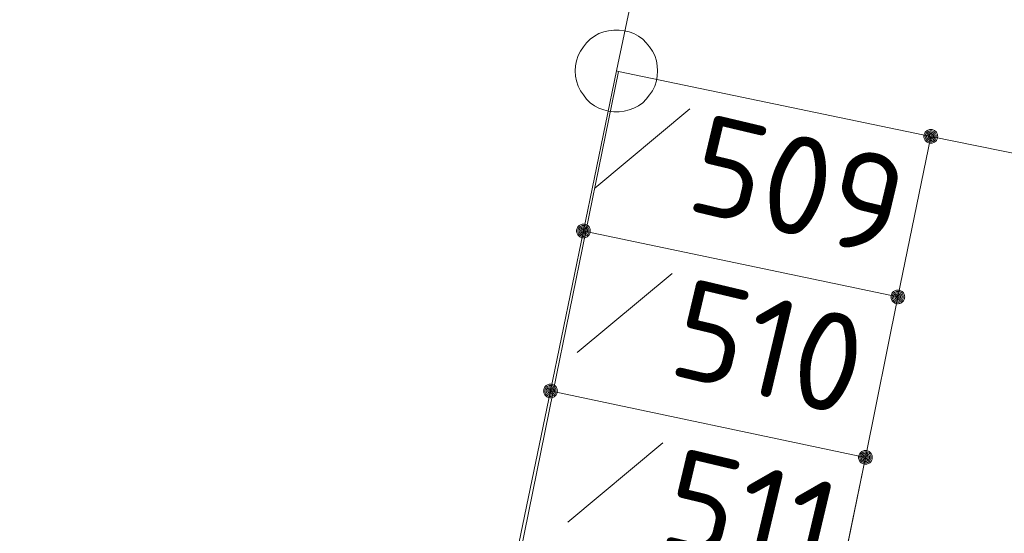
# Model space of a CAD drawing. Header units: metres. Extents: x 3425540 to 3446143, y 5432760 to 5444637.
# Tile 639 of 656: x 3444931 to 3444949, y 5435806 to 5435816. Entities that reach past the tile are written whole.
import ezdxf

# ---------------------------------------------------------------- set-up
doc = ezdxf.new("R2010")
doc.units = ezdxf.units.M
doc.layers.add('B_Bestand', color=9, linetype='Continuous', lineweight=18)
doc.layers.add('B_Flurgrenzen', color=9, linetype='Continuous', lineweight=18)
doc.styles.get("Standard").update_dxf_attribs({"font": 'isocpeur.ttf'})

msp = doc.modelspace()

# ---------------------------------------------------------------- linework, layer by layer
at = {"layer": 'B_Bestand'}
for points in [[(3444946.878, 5435810.678), (3444947.478, 5435813.598), (3444941.797, 5435814.779), (3444941.203, 5435811.868), (3444946.878, 5435810.678)], [(3444941.203, 5435811.868), (3444940.608, 5435808.957)], [(3444946.289, 5435807.758), (3444946.878, 5435810.678)], [(3444945.689, 5435804.848), (3444946.289, 5435807.758), (3444940.608, 5435808.957), (3444940.012, 5435806.034), (3444945.689, 5435804.848)]]:
    msp.add_lwpolyline(points, dxfattribs=at)
for points, knots in [([(3445186.622, 5435751.676), (3445184.336, 5435753.331), (3445182.05, 5435754.985), (3445179.764, 5435756.639), (3445177.603, 5435758.203), (3445175.418, 5435759.732), (3445173.241, 5435761.272), (3445165.58, 5435766.693), (3445157.875, 5435772.036), (3445150.028, 5435777.199), (3445141.655, 5435782.708), (3445132.842, 5435787.481), (3445124.072, 5435792.317), (3445122.796, 5435793.021), (3445121.474, 5435793.634), (3445120.199, 5435794.341), (3445115.835, 5435796.764), (3445111.481, 5435799.236), (3445107.457, 5435802.184), (3445103.518, 5435805.07), (3445099.586, 5435807.963), (3445095.658, 5435810.862), (3445091.137, 5435814.198), (3445086.614, 5435817.529), (3445082.097, 5435820.87), (3445076.719, 5435824.848), (3445071.367, 5435828.863), (3445066, 5435832.856), (3445060.612, 5435836.865), (3445055.222, 5435840.868), (3445049.783, 5435844.809), (3445045.201, 5435848.129), (3445040.418, 5435851.155), (3445035.68, 5435854.248), (3445030.038, 5435857.931), (3445024.385, 5435861.592), (3445018.638, 5435865.107), (3445011.748, 5435869.321), (3445004.613, 5435873.109), (3444997.662, 5435877.222), (3444994.679, 5435878.987), (3444991.608, 5435880.632), (3444988.824, 5435882.695), (3444986.55, 5435884.381), (3444984.276, 5435886.067), (3444982.002, 5435887.752), (3444979.028, 5435889.957), (3444976.054, 5435892.161), (3444973.08, 5435894.365), (3444965.603, 5435899.906), (3444958.075, 5435905.377), (3444950.567, 5435910.876), (3444943.434, 5435916.1), (3444936.283, 5435921.294), (3444929.081, 5435926.425), (3444924.842, 5435929.445), (3444920.482, 5435932.293), (3444916.054, 5435935.026), (3444908.237, 5435939.852), (3444900.42, 5435944.677), (3444892.603, 5435949.502)], [0, 0, 0, 0, 0.023866, 0.023866, 0.023866, 0.046422, 0.046422, 0.046422, 0.125788, 0.125788, 0.125788, 0.210471, 0.210471, 0.210471, 0.222791, 0.222791, 0.222791, 0.264973, 0.264973, 0.264973, 0.306265, 0.306265, 0.306265, 0.35378, 0.35378, 0.35378, 0.41036, 0.41036, 0.41036, 0.467156, 0.467156, 0.467156, 0.514999, 0.514999, 0.514999, 0.571969, 0.571969, 0.571969, 0.640259, 0.640259, 0.640259, 0.669566, 0.669566, 0.669566, 0.693507, 0.693507, 0.693507, 0.724816, 0.724816, 0.724816, 0.803525, 0.803525, 0.803525, 0.878296, 0.878296, 0.878296, 0.922305, 0.922305, 0.922305, 1, 1, 1, 1]), ([(3444891.819, 5435947.712), (3444896.762, 5435944.811), (3444901.706, 5435941.909), (3444906.649, 5435939.007), (3444910.592, 5435936.693), (3444914.403, 5435934.163), (3444918.233, 5435931.664), (3444924.03, 5435927.881), (3444929.841, 5435924.118), (3444935.439, 5435920.048), (3444940.991, 5435916.011), (3444946.509, 5435911.931), (3444952.022, 5435907.842), (3444958.694, 5435902.893), (3444965.342, 5435897.914), (3444972.02, 5435892.972), (3444975.567, 5435890.348), (3444979.157, 5435887.784), (3444982.739, 5435885.207), (3444985.273, 5435883.384), (3444987.788, 5435881.533), (3444990.436, 5435879.877), (3444992.825, 5435878.383), (3444995.263, 5435876.978), (3444997.698, 5435875.564), (3445001.503, 5435873.354), (3445005.314, 5435871.156), (3445009.116, 5435868.942), (3445012.399, 5435867.031), (3445015.675, 5435865.105), (3445018.948, 5435863.176), (3445022.578, 5435861.037), (3445026.18, 5435858.852), (3445029.723, 5435856.569), (3445033.231, 5435854.308), (3445036.678, 5435851.96), (3445040.127, 5435849.61), (3445043.386, 5435847.39), (3445046.667, 5435845.201), (3445049.861, 5435842.887), (3445056.77, 5435837.882), (3445063.627, 5435832.81), (3445070.478, 5435827.728), (3445077.001, 5435822.89), (3445083.514, 5435818.04), (3445090.038, 5435813.204), (3445093.519, 5435810.624), (3445097.013, 5435808.063), (3445100.503, 5435805.495), (3445103.029, 5435803.637), (3445105.577, 5435801.812), (3445108.161, 5435800.029), (3445111.539, 5435797.699), (3445115.107, 5435795.667), (3445118.7, 5435793.688), (3445121.909, 5435791.921), (3445125.22, 5435790.353), (3445128.429, 5435788.587), (3445132.615, 5435786.283), (3445136.782, 5435783.949), (3445140.833, 5435781.407), (3445145.569, 5435778.436), (3445150.207, 5435775.331), (3445154.782, 5435772.125), (3445159.864, 5435768.564), (3445164.849, 5435764.868), (3445169.947, 5435761.332), (3445172.681, 5435759.436), (3445175.41, 5435757.532), (3445178.186, 5435755.697), (3445179.95, 5435754.531), (3445181.719, 5435753.372), (3445183.483, 5435752.205), (3445184.245, 5435751.702), (3445185.006, 5435751.198), (3445185.768, 5435750.694)], [0, 0, 0, 0, 0.048546, 0.048546, 0.048546, 0.087266, 0.087266, 0.087266, 0.145873, 0.145873, 0.145873, 0.204003, 0.204003, 0.204003, 0.274356, 0.274356, 0.274356, 0.311723, 0.311723, 0.311723, 0.338153, 0.338153, 0.338153, 0.361998, 0.361998, 0.361998, 0.399261, 0.399261, 0.399261, 0.431438, 0.431438, 0.431438, 0.467121, 0.467121, 0.467121, 0.502457, 0.502457, 0.502457, 0.535854, 0.535854, 0.535854, 0.608097, 0.608097, 0.608097, 0.676876, 0.676876, 0.676876, 0.71357, 0.71357, 0.71357, 0.740131, 0.740131, 0.740131, 0.774854, 0.774854, 0.774854, 0.805866, 0.805866, 0.805866, 0.846327, 0.846327, 0.846327, 0.893628, 0.893628, 0.893628, 0.946176, 0.946176, 0.946176, 0.974355, 0.974355, 0.974355, 0.992266, 0.992266, 0.992266, 1, 1, 1, 1])]:
    msp.add_open_spline(points, degree=3, knots=knots, dxfattribs=at)
at = {"layer": 'B_Flurgrenzen'}
for p, q in [((3444941.758, 5435814.788), (3444942.168, 5435816.748)), ((3444941.158, 5435811.878), (3444941.758, 5435814.788)), ((3444941.758, 5435814.788), (3444941.797, 5435814.779)), ((3444941.797, 5435814.779), (3444947.478, 5435813.598)), ((3444941.366, 5435812.658), (3444943.096, 5435814.097)), ((3444946.878, 5435810.678), (3444947.478, 5435813.598)), ((3444947.478, 5435813.598), (3444955.388, 5435811.968)), ((3444940.558, 5435808.968), (3444941.158, 5435811.878)), ((3444941.158, 5435811.878), (3444941.203, 5435811.868)), ((3444941.203, 5435811.868), (3444946.878, 5435810.678)), ((3444941.043, 5435809.667), (3444942.773, 5435811.106)), ((3444946.289, 5435807.758), (3444946.878, 5435810.678)), ((3444939.949, 5435806.048), (3444940.558, 5435808.968)), ((3444940.558, 5435808.968), (3444940.608, 5435808.957)), ((3444940.608, 5435808.957), (3444946.289, 5435807.758)), ((3444940.875, 5435806.582), (3444942.605, 5435808.021)), ((3444945.689, 5435804.848), (3444946.289, 5435807.758))]:
    msp.add_line(p, q, dxfattribs=at)
for points in [[(3444942.508, 5435814.788), (3444942.502, 5435814.882), (3444942.484, 5435814.971), (3444942.455, 5435815.066), (3444942.414, 5435815.148), (3444942.36, 5435815.225), (3444942.301, 5435815.302), (3444942.236, 5435815.367), (3444942.16, 5435815.42), (3444942.077, 5435815.467), (3444941.988, 5435815.497), (3444941.9, 5435815.52), (3444941.805, 5435815.532), (3444941.711, 5435815.532), (3444941.616, 5435815.52), (3444941.528, 5435815.497), (3444941.439, 5435815.467), (3444941.356, 5435815.42), (3444941.28, 5435815.367), (3444941.215, 5435815.302), (3444941.156, 5435815.225), (3444941.102, 5435815.148), (3444941.061, 5435815.066), (3444941.032, 5435814.971), (3444941.014, 5435814.882), (3444941.008, 5435814.788), (3444941.014, 5435814.694), (3444941.032, 5435814.605), (3444941.061, 5435814.51), (3444941.102, 5435814.428), (3444941.156, 5435814.351), (3444941.215, 5435814.274), (3444941.28, 5435814.209), (3444941.356, 5435814.156), (3444941.439, 5435814.109), (3444941.528, 5435814.079), (3444941.616, 5435814.056), (3444941.711, 5435814.044), (3444941.805, 5435814.044), (3444941.9, 5435814.056), (3444941.988, 5435814.079), (3444942.077, 5435814.109), (3444942.16, 5435814.156), (3444942.236, 5435814.209), (3444942.301, 5435814.274), (3444942.36, 5435814.351), (3444942.414, 5435814.428), (3444942.455, 5435814.51), (3444942.484, 5435814.605), (3444942.502, 5435814.694), (3444942.508, 5435814.788)], [(3444947.603, 5435813.598), (3444947.602, 5435813.614), (3444947.599, 5435813.629), (3444947.594, 5435813.644), (3444947.587, 5435813.658), (3444947.579, 5435813.672), (3444947.57, 5435813.684), (3444947.558, 5435813.694), (3444947.545, 5435813.703), (3444947.531, 5435813.711), (3444947.516, 5435813.717), (3444947.502, 5435813.721), (3444947.486, 5435813.723), (3444947.47, 5435813.723), (3444947.454, 5435813.721), (3444947.44, 5435813.717), (3444947.425, 5435813.711), (3444947.411, 5435813.703), (3444947.398, 5435813.694), (3444947.386, 5435813.684), (3444947.377, 5435813.672), (3444947.369, 5435813.658), (3444947.362, 5435813.644), (3444947.357, 5435813.629), (3444947.354, 5435813.614), (3444947.353, 5435813.598), (3444947.354, 5435813.582), (3444947.357, 5435813.567), (3444947.362, 5435813.552), (3444947.369, 5435813.538), (3444947.377, 5435813.524), (3444947.386, 5435813.512), (3444947.398, 5435813.502), (3444947.411, 5435813.493), (3444947.425, 5435813.485), (3444947.44, 5435813.479), (3444947.454, 5435813.475), (3444947.47, 5435813.473), (3444947.486, 5435813.473), (3444947.502, 5435813.475), (3444947.516, 5435813.479), (3444947.531, 5435813.485), (3444947.545, 5435813.493), (3444947.558, 5435813.502), (3444947.57, 5435813.512), (3444947.579, 5435813.524), (3444947.587, 5435813.538), (3444947.594, 5435813.552), (3444947.599, 5435813.567), (3444947.602, 5435813.582), (3444947.603, 5435813.598)], [(3444947.578, 5435813.598), (3444947.577, 5435813.612), (3444947.574, 5435813.626), (3444947.57, 5435813.638), (3444947.564, 5435813.651), (3444947.555, 5435813.663), (3444947.545, 5435813.673), (3444947.534, 5435813.682), (3444947.522, 5435813.689), (3444947.509, 5435813.693), (3444947.496, 5435813.696), (3444947.482, 5435813.698), (3444947.467, 5435813.697), (3444947.453, 5435813.695), (3444947.441, 5435813.692), (3444947.428, 5435813.685), (3444947.416, 5435813.677), (3444947.406, 5435813.668), (3444947.396, 5435813.657), (3444947.389, 5435813.645), (3444947.384, 5435813.632), (3444947.38, 5435813.619), (3444947.378, 5435813.605), (3444947.378, 5435813.591), (3444947.38, 5435813.577), (3444947.384, 5435813.564), (3444947.389, 5435813.551), (3444947.396, 5435813.539), (3444947.406, 5435813.528), (3444947.416, 5435813.519), (3444947.428, 5435813.511), (3444947.441, 5435813.504), (3444947.453, 5435813.501), (3444947.467, 5435813.499), (3444947.482, 5435813.498), (3444947.496, 5435813.5), (3444947.509, 5435813.503), (3444947.522, 5435813.507), (3444947.534, 5435813.514), (3444947.545, 5435813.523), (3444947.555, 5435813.533), (3444947.564, 5435813.545), (3444947.57, 5435813.558), (3444947.574, 5435813.57), (3444947.577, 5435813.584), (3444947.578, 5435813.598)], [(3444947.554, 5435813.598), (3444947.553, 5435813.61), (3444947.55, 5435813.622), (3444947.545, 5435813.633), (3444947.539, 5435813.643), (3444947.53, 5435813.653), (3444947.521, 5435813.66), (3444947.51, 5435813.667), (3444947.499, 5435813.671), (3444947.487, 5435813.673), (3444947.475, 5435813.674), (3444947.463, 5435813.672), (3444947.451, 5435813.669), (3444947.441, 5435813.664), (3444947.43, 5435813.657), (3444947.421, 5435813.648), (3444947.414, 5435813.638), (3444947.408, 5435813.628), (3444947.404, 5435813.616), (3444947.402, 5435813.604), (3444947.402, 5435813.592), (3444947.404, 5435813.58), (3444947.408, 5435813.568), (3444947.414, 5435813.558), (3444947.421, 5435813.548), (3444947.43, 5435813.539), (3444947.44, 5435813.532), (3444947.451, 5435813.527), (3444947.463, 5435813.524), (3444947.475, 5435813.522), (3444947.487, 5435813.523), (3444947.499, 5435813.525), (3444947.51, 5435813.529), (3444947.521, 5435813.536), (3444947.53, 5435813.543), (3444947.539, 5435813.553), (3444947.545, 5435813.563), (3444947.55, 5435813.574), (3444947.553, 5435813.586), (3444947.554, 5435813.598)], [(3444947.529, 5435813.598), (3444947.528, 5435813.608), (3444947.525, 5435813.618), (3444947.52, 5435813.627), (3444947.514, 5435813.634), (3444947.507, 5435813.64), (3444947.498, 5435813.645), (3444947.488, 5435813.648), (3444947.478, 5435813.649), (3444947.468, 5435813.648), (3444947.458, 5435813.645), (3444947.449, 5435813.64), (3444947.442, 5435813.634), (3444947.436, 5435813.627), (3444947.431, 5435813.618), (3444947.428, 5435813.608), (3444947.427, 5435813.598), (3444947.428, 5435813.588), (3444947.431, 5435813.578), (3444947.436, 5435813.569), (3444947.442, 5435813.562), (3444947.449, 5435813.556), (3444947.458, 5435813.551), (3444947.468, 5435813.548), (3444947.478, 5435813.547), (3444947.488, 5435813.548), (3444947.498, 5435813.551), (3444947.507, 5435813.556), (3444947.514, 5435813.562), (3444947.52, 5435813.569), (3444947.525, 5435813.578), (3444947.528, 5435813.588), (3444947.529, 5435813.598)], [(3444947.505, 5435813.598), (3444947.504, 5435813.605), (3444947.501, 5435813.612), (3444947.496, 5435813.618), (3444947.49, 5435813.622), (3444947.483, 5435813.624), (3444947.476, 5435813.625), (3444947.469, 5435813.623), (3444947.462, 5435813.62), (3444947.457, 5435813.615), (3444947.453, 5435813.609), (3444947.451, 5435813.602), (3444947.451, 5435813.594), (3444947.453, 5435813.587), (3444947.457, 5435813.581), (3444947.462, 5435813.576), (3444947.469, 5435813.573), (3444947.476, 5435813.571), (3444947.483, 5435813.572), (3444947.49, 5435813.574), (3444947.496, 5435813.578), (3444947.501, 5435813.584), (3444947.504, 5435813.591), (3444947.505, 5435813.598)], [(3444941.283, 5435811.878), (3444941.282, 5435811.894), (3444941.279, 5435811.909), (3444941.274, 5435811.924), (3444941.267, 5435811.938), (3444941.259, 5435811.952), (3444941.25, 5435811.964), (3444941.238, 5435811.974), (3444941.225, 5435811.983), (3444941.211, 5435811.991), (3444941.196, 5435811.997), (3444941.182, 5435812.001), (3444941.166, 5435812.003), (3444941.15, 5435812.003), (3444941.134, 5435812.001), (3444941.12, 5435811.997), (3444941.105, 5435811.991), (3444941.091, 5435811.983), (3444941.078, 5435811.974), (3444941.066, 5435811.964), (3444941.057, 5435811.952), (3444941.049, 5435811.938), (3444941.042, 5435811.924), (3444941.037, 5435811.909), (3444941.034, 5435811.894), (3444941.033, 5435811.878), (3444941.034, 5435811.862), (3444941.037, 5435811.847), (3444941.042, 5435811.832), (3444941.049, 5435811.818), (3444941.057, 5435811.804), (3444941.066, 5435811.792), (3444941.078, 5435811.782), (3444941.091, 5435811.773), (3444941.105, 5435811.765), (3444941.12, 5435811.759), (3444941.134, 5435811.755), (3444941.15, 5435811.753), (3444941.166, 5435811.753), (3444941.182, 5435811.755), (3444941.196, 5435811.759), (3444941.211, 5435811.765), (3444941.225, 5435811.773), (3444941.238, 5435811.782), (3444941.25, 5435811.792), (3444941.259, 5435811.804), (3444941.267, 5435811.818), (3444941.274, 5435811.832), (3444941.279, 5435811.847), (3444941.282, 5435811.862), (3444941.283, 5435811.878)], [(3444941.258, 5435811.878), (3444941.257, 5435811.892), (3444941.254, 5435811.906), (3444941.25, 5435811.918), (3444941.244, 5435811.931), (3444941.235, 5435811.943), (3444941.225, 5435811.953), (3444941.214, 5435811.962), (3444941.202, 5435811.969), (3444941.189, 5435811.973), (3444941.176, 5435811.976), (3444941.162, 5435811.978), (3444941.147, 5435811.977), (3444941.133, 5435811.975), (3444941.121, 5435811.972), (3444941.108, 5435811.965), (3444941.096, 5435811.957), (3444941.086, 5435811.948), (3444941.076, 5435811.937), (3444941.069, 5435811.925), (3444941.064, 5435811.912), (3444941.06, 5435811.899), (3444941.058, 5435811.885), (3444941.058, 5435811.871), (3444941.06, 5435811.857), (3444941.064, 5435811.844), (3444941.069, 5435811.831), (3444941.076, 5435811.819), (3444941.086, 5435811.808), (3444941.096, 5435811.799), (3444941.108, 5435811.791), (3444941.121, 5435811.784), (3444941.133, 5435811.781), (3444941.147, 5435811.779), (3444941.162, 5435811.778), (3444941.176, 5435811.78), (3444941.189, 5435811.783), (3444941.202, 5435811.787), (3444941.214, 5435811.794), (3444941.225, 5435811.803), (3444941.235, 5435811.813), (3444941.244, 5435811.825), (3444941.25, 5435811.838), (3444941.254, 5435811.85), (3444941.257, 5435811.864), (3444941.258, 5435811.878)], [(3444941.234, 5435811.878), (3444941.233, 5435811.89), (3444941.23, 5435811.902), (3444941.225, 5435811.913), (3444941.219, 5435811.923), (3444941.21, 5435811.933), (3444941.201, 5435811.94), (3444941.19, 5435811.947), (3444941.179, 5435811.951), (3444941.167, 5435811.953), (3444941.155, 5435811.954), (3444941.143, 5435811.952), (3444941.131, 5435811.949), (3444941.121, 5435811.944), (3444941.11, 5435811.937), (3444941.101, 5435811.928), (3444941.094, 5435811.918), (3444941.088, 5435811.908), (3444941.084, 5435811.896), (3444941.082, 5435811.884), (3444941.082, 5435811.872), (3444941.084, 5435811.86), (3444941.088, 5435811.848), (3444941.094, 5435811.838), (3444941.101, 5435811.828), (3444941.11, 5435811.819), (3444941.12, 5435811.812), (3444941.131, 5435811.807), (3444941.143, 5435811.804), (3444941.155, 5435811.802), (3444941.167, 5435811.803), (3444941.179, 5435811.805), (3444941.19, 5435811.809), (3444941.201, 5435811.816), (3444941.21, 5435811.823), (3444941.219, 5435811.833), (3444941.225, 5435811.843), (3444941.23, 5435811.854), (3444941.233, 5435811.866), (3444941.234, 5435811.878)], [(3444941.209, 5435811.878), (3444941.208, 5435811.888), (3444941.205, 5435811.898), (3444941.2, 5435811.907), (3444941.194, 5435811.914), (3444941.187, 5435811.92), (3444941.178, 5435811.925), (3444941.168, 5435811.928), (3444941.158, 5435811.929), (3444941.148, 5435811.928), (3444941.138, 5435811.925), (3444941.129, 5435811.92), (3444941.122, 5435811.914), (3444941.116, 5435811.907), (3444941.111, 5435811.898), (3444941.108, 5435811.888), (3444941.107, 5435811.878), (3444941.108, 5435811.868), (3444941.111, 5435811.858), (3444941.116, 5435811.849), (3444941.122, 5435811.842), (3444941.129, 5435811.836), (3444941.138, 5435811.831), (3444941.148, 5435811.828), (3444941.158, 5435811.827), (3444941.168, 5435811.828), (3444941.178, 5435811.831), (3444941.187, 5435811.836), (3444941.194, 5435811.842), (3444941.2, 5435811.849), (3444941.205, 5435811.858), (3444941.208, 5435811.868), (3444941.209, 5435811.878)], [(3444941.185, 5435811.878), (3444941.184, 5435811.885), (3444941.181, 5435811.892), (3444941.176, 5435811.898), (3444941.17, 5435811.902), (3444941.163, 5435811.904), (3444941.156, 5435811.905), (3444941.149, 5435811.903), (3444941.142, 5435811.9), (3444941.137, 5435811.895), (3444941.133, 5435811.889), (3444941.131, 5435811.882), (3444941.131, 5435811.874), (3444941.133, 5435811.867), (3444941.137, 5435811.861), (3444941.142, 5435811.856), (3444941.149, 5435811.853), (3444941.156, 5435811.851), (3444941.163, 5435811.852), (3444941.17, 5435811.854), (3444941.176, 5435811.858), (3444941.181, 5435811.864), (3444941.184, 5435811.871), (3444941.185, 5435811.878)], [(3444947.003, 5435810.678), (3444947.002, 5435810.694), (3444946.999, 5435810.709), (3444946.994, 5435810.724), (3444946.987, 5435810.738), (3444946.979, 5435810.752), (3444946.97, 5435810.764), (3444946.958, 5435810.774), (3444946.945, 5435810.783), (3444946.931, 5435810.791), (3444946.916, 5435810.797), (3444946.902, 5435810.801), (3444946.886, 5435810.803), (3444946.87, 5435810.803), (3444946.854, 5435810.801), (3444946.84, 5435810.797), (3444946.825, 5435810.791), (3444946.811, 5435810.783), (3444946.798, 5435810.774), (3444946.786, 5435810.764), (3444946.777, 5435810.752), (3444946.769, 5435810.738), (3444946.762, 5435810.724), (3444946.757, 5435810.709), (3444946.754, 5435810.694), (3444946.753, 5435810.678), (3444946.754, 5435810.662), (3444946.757, 5435810.647), (3444946.762, 5435810.632), (3444946.769, 5435810.618), (3444946.777, 5435810.604), (3444946.786, 5435810.592), (3444946.798, 5435810.582), (3444946.811, 5435810.573), (3444946.825, 5435810.565), (3444946.84, 5435810.559), (3444946.854, 5435810.555), (3444946.87, 5435810.553), (3444946.886, 5435810.553), (3444946.902, 5435810.555), (3444946.916, 5435810.559), (3444946.931, 5435810.565), (3444946.945, 5435810.573), (3444946.958, 5435810.582), (3444946.97, 5435810.592), (3444946.979, 5435810.604), (3444946.987, 5435810.618), (3444946.994, 5435810.632), (3444946.999, 5435810.647), (3444947.002, 5435810.662), (3444947.003, 5435810.678)], [(3444946.978, 5435810.678), (3444946.977, 5435810.692), (3444946.974, 5435810.706), (3444946.97, 5435810.718), (3444946.964, 5435810.731), (3444946.955, 5435810.743), (3444946.945, 5435810.753), (3444946.934, 5435810.762), (3444946.922, 5435810.769), (3444946.909, 5435810.773), (3444946.896, 5435810.776), (3444946.882, 5435810.778), (3444946.867, 5435810.777), (3444946.853, 5435810.775), (3444946.841, 5435810.772), (3444946.828, 5435810.765), (3444946.816, 5435810.757), (3444946.806, 5435810.748), (3444946.796, 5435810.737), (3444946.789, 5435810.725), (3444946.784, 5435810.712), (3444946.78, 5435810.699), (3444946.778, 5435810.685), (3444946.778, 5435810.671), (3444946.78, 5435810.657), (3444946.784, 5435810.644), (3444946.789, 5435810.631), (3444946.796, 5435810.619), (3444946.806, 5435810.608), (3444946.816, 5435810.599), (3444946.828, 5435810.591), (3444946.841, 5435810.584), (3444946.853, 5435810.581), (3444946.867, 5435810.579), (3444946.882, 5435810.578), (3444946.896, 5435810.58), (3444946.909, 5435810.583), (3444946.922, 5435810.587), (3444946.934, 5435810.594), (3444946.945, 5435810.603), (3444946.955, 5435810.613), (3444946.964, 5435810.625), (3444946.97, 5435810.638), (3444946.974, 5435810.65), (3444946.977, 5435810.664), (3444946.978, 5435810.678)], [(3444946.954, 5435810.678), (3444946.953, 5435810.69), (3444946.95, 5435810.702), (3444946.945, 5435810.713), (3444946.939, 5435810.723), (3444946.93, 5435810.733), (3444946.921, 5435810.74), (3444946.91, 5435810.747), (3444946.899, 5435810.751), (3444946.887, 5435810.753), (3444946.875, 5435810.754), (3444946.863, 5435810.752), (3444946.851, 5435810.749), (3444946.841, 5435810.744), (3444946.83, 5435810.737), (3444946.821, 5435810.728), (3444946.814, 5435810.718), (3444946.808, 5435810.708), (3444946.804, 5435810.696), (3444946.802, 5435810.684), (3444946.802, 5435810.672), (3444946.804, 5435810.66), (3444946.808, 5435810.648), (3444946.814, 5435810.638), (3444946.821, 5435810.628), (3444946.83, 5435810.619), (3444946.84, 5435810.612), (3444946.851, 5435810.607), (3444946.863, 5435810.604), (3444946.875, 5435810.602), (3444946.887, 5435810.603), (3444946.899, 5435810.605), (3444946.91, 5435810.609), (3444946.921, 5435810.616), (3444946.93, 5435810.623), (3444946.939, 5435810.633), (3444946.945, 5435810.643), (3444946.95, 5435810.654), (3444946.953, 5435810.666), (3444946.954, 5435810.678)], [(3444946.929, 5435810.678), (3444946.928, 5435810.688), (3444946.925, 5435810.698), (3444946.92, 5435810.707), (3444946.914, 5435810.714), (3444946.907, 5435810.72), (3444946.898, 5435810.725), (3444946.888, 5435810.728), (3444946.878, 5435810.729), (3444946.868, 5435810.728), (3444946.858, 5435810.725), (3444946.849, 5435810.72), (3444946.842, 5435810.714), (3444946.836, 5435810.707), (3444946.831, 5435810.698), (3444946.828, 5435810.688), (3444946.827, 5435810.678), (3444946.828, 5435810.668), (3444946.831, 5435810.658), (3444946.836, 5435810.649), (3444946.842, 5435810.642), (3444946.849, 5435810.636), (3444946.858, 5435810.631), (3444946.868, 5435810.628), (3444946.878, 5435810.627), (3444946.888, 5435810.628), (3444946.898, 5435810.631), (3444946.907, 5435810.636), (3444946.914, 5435810.642), (3444946.92, 5435810.649), (3444946.925, 5435810.658), (3444946.928, 5435810.668), (3444946.929, 5435810.678)], [(3444946.905, 5435810.678), (3444946.904, 5435810.685), (3444946.901, 5435810.692), (3444946.896, 5435810.698), (3444946.89, 5435810.702), (3444946.883, 5435810.704), (3444946.876, 5435810.705), (3444946.869, 5435810.703), (3444946.862, 5435810.7), (3444946.857, 5435810.695), (3444946.853, 5435810.689), (3444946.851, 5435810.682), (3444946.851, 5435810.674), (3444946.853, 5435810.667), (3444946.857, 5435810.661), (3444946.862, 5435810.656), (3444946.869, 5435810.653), (3444946.876, 5435810.651), (3444946.883, 5435810.652), (3444946.89, 5435810.654), (3444946.896, 5435810.658), (3444946.901, 5435810.664), (3444946.904, 5435810.671), (3444946.905, 5435810.678)], [(3444940.683, 5435808.968), (3444940.682, 5435808.984), (3444940.679, 5435808.999), (3444940.674, 5435809.014), (3444940.667, 5435809.028), (3444940.659, 5435809.042), (3444940.65, 5435809.054), (3444940.638, 5435809.064), (3444940.625, 5435809.073), (3444940.611, 5435809.081), (3444940.596, 5435809.087), (3444940.582, 5435809.091), (3444940.566, 5435809.093), (3444940.55, 5435809.093), (3444940.534, 5435809.091), (3444940.52, 5435809.087), (3444940.505, 5435809.081), (3444940.491, 5435809.073), (3444940.478, 5435809.064), (3444940.466, 5435809.054), (3444940.457, 5435809.042), (3444940.449, 5435809.028), (3444940.442, 5435809.014), (3444940.437, 5435808.999), (3444940.434, 5435808.984), (3444940.433, 5435808.968), (3444940.434, 5435808.952), (3444940.437, 5435808.937), (3444940.442, 5435808.922), (3444940.449, 5435808.908), (3444940.457, 5435808.894), (3444940.466, 5435808.882), (3444940.478, 5435808.872), (3444940.491, 5435808.863), (3444940.505, 5435808.855), (3444940.52, 5435808.849), (3444940.534, 5435808.845), (3444940.55, 5435808.843), (3444940.566, 5435808.843), (3444940.582, 5435808.845), (3444940.596, 5435808.849), (3444940.611, 5435808.855), (3444940.625, 5435808.863), (3444940.638, 5435808.872), (3444940.65, 5435808.882), (3444940.659, 5435808.894), (3444940.667, 5435808.908), (3444940.674, 5435808.922), (3444940.679, 5435808.937), (3444940.682, 5435808.952), (3444940.683, 5435808.968)], [(3444940.658, 5435808.968), (3444940.657, 5435808.982), (3444940.654, 5435808.996), (3444940.65, 5435809.008), (3444940.644, 5435809.021), (3444940.635, 5435809.033), (3444940.625, 5435809.043), (3444940.614, 5435809.052), (3444940.602, 5435809.059), (3444940.589, 5435809.063), (3444940.576, 5435809.066), (3444940.562, 5435809.068), (3444940.547, 5435809.067), (3444940.533, 5435809.065), (3444940.521, 5435809.062), (3444940.508, 5435809.055), (3444940.496, 5435809.047), (3444940.486, 5435809.038), (3444940.476, 5435809.027), (3444940.469, 5435809.015), (3444940.464, 5435809.002), (3444940.46, 5435808.989), (3444940.458, 5435808.975), (3444940.458, 5435808.961), (3444940.46, 5435808.947), (3444940.464, 5435808.934), (3444940.469, 5435808.921), (3444940.476, 5435808.909), (3444940.486, 5435808.898), (3444940.496, 5435808.889), (3444940.508, 5435808.881), (3444940.521, 5435808.874), (3444940.533, 5435808.871), (3444940.547, 5435808.869), (3444940.562, 5435808.868), (3444940.576, 5435808.87), (3444940.589, 5435808.873), (3444940.602, 5435808.877), (3444940.614, 5435808.884), (3444940.625, 5435808.893), (3444940.635, 5435808.903), (3444940.644, 5435808.915), (3444940.65, 5435808.928), (3444940.654, 5435808.94), (3444940.657, 5435808.954), (3444940.658, 5435808.968)], [(3444940.634, 5435808.968), (3444940.633, 5435808.98), (3444940.63, 5435808.992), (3444940.625, 5435809.003), (3444940.619, 5435809.013), (3444940.61, 5435809.023), (3444940.601, 5435809.03), (3444940.59, 5435809.037), (3444940.579, 5435809.041), (3444940.567, 5435809.043), (3444940.555, 5435809.044), (3444940.543, 5435809.042), (3444940.531, 5435809.039), (3444940.521, 5435809.034), (3444940.51, 5435809.027), (3444940.501, 5435809.018), (3444940.494, 5435809.008), (3444940.488, 5435808.998), (3444940.484, 5435808.986), (3444940.482, 5435808.974), (3444940.482, 5435808.962), (3444940.484, 5435808.95), (3444940.488, 5435808.938), (3444940.494, 5435808.928), (3444940.501, 5435808.918), (3444940.51, 5435808.909), (3444940.52, 5435808.902), (3444940.531, 5435808.897), (3444940.543, 5435808.894), (3444940.555, 5435808.892), (3444940.567, 5435808.893), (3444940.579, 5435808.895), (3444940.59, 5435808.899), (3444940.601, 5435808.906), (3444940.61, 5435808.913), (3444940.619, 5435808.923), (3444940.625, 5435808.933), (3444940.63, 5435808.944), (3444940.633, 5435808.956), (3444940.634, 5435808.968)], [(3444940.609, 5435808.968), (3444940.608, 5435808.978), (3444940.605, 5435808.988), (3444940.6, 5435808.997), (3444940.594, 5435809.004), (3444940.587, 5435809.01), (3444940.578, 5435809.015), (3444940.568, 5435809.018), (3444940.558, 5435809.019), (3444940.548, 5435809.018), (3444940.538, 5435809.015), (3444940.529, 5435809.01), (3444940.522, 5435809.004), (3444940.516, 5435808.997), (3444940.511, 5435808.988), (3444940.508, 5435808.978), (3444940.507, 5435808.968), (3444940.508, 5435808.958), (3444940.511, 5435808.948), (3444940.516, 5435808.939), (3444940.522, 5435808.932), (3444940.529, 5435808.926), (3444940.538, 5435808.921), (3444940.548, 5435808.918), (3444940.558, 5435808.917), (3444940.568, 5435808.918), (3444940.578, 5435808.921), (3444940.587, 5435808.926), (3444940.594, 5435808.932), (3444940.6, 5435808.939), (3444940.605, 5435808.948), (3444940.608, 5435808.958), (3444940.609, 5435808.968)], [(3444940.585, 5435808.968), (3444940.584, 5435808.975), (3444940.581, 5435808.982), (3444940.576, 5435808.988), (3444940.57, 5435808.992), (3444940.563, 5435808.994), (3444940.556, 5435808.995), (3444940.549, 5435808.993), (3444940.542, 5435808.99), (3444940.537, 5435808.985), (3444940.533, 5435808.979), (3444940.531, 5435808.972), (3444940.531, 5435808.964), (3444940.533, 5435808.957), (3444940.537, 5435808.951), (3444940.542, 5435808.946), (3444940.549, 5435808.943), (3444940.556, 5435808.941), (3444940.563, 5435808.942), (3444940.57, 5435808.944), (3444940.576, 5435808.948), (3444940.581, 5435808.954), (3444940.584, 5435808.961), (3444940.585, 5435808.968)], [(3444946.414, 5435807.758), (3444946.413, 5435807.774), (3444946.41, 5435807.789), (3444946.405, 5435807.804), (3444946.398, 5435807.818), (3444946.39, 5435807.832), (3444946.381, 5435807.844), (3444946.369, 5435807.854), (3444946.356, 5435807.863), (3444946.342, 5435807.871), (3444946.327, 5435807.877), (3444946.313, 5435807.881), (3444946.297, 5435807.883), (3444946.281, 5435807.883), (3444946.265, 5435807.881), (3444946.251, 5435807.877), (3444946.236, 5435807.871), (3444946.222, 5435807.863), (3444946.209, 5435807.854), (3444946.197, 5435807.844), (3444946.188, 5435807.832), (3444946.18, 5435807.818), (3444946.173, 5435807.804), (3444946.168, 5435807.789), (3444946.165, 5435807.774), (3444946.164, 5435807.758), (3444946.165, 5435807.742), (3444946.168, 5435807.727), (3444946.173, 5435807.712), (3444946.18, 5435807.698), (3444946.188, 5435807.684), (3444946.197, 5435807.672), (3444946.209, 5435807.662), (3444946.222, 5435807.653), (3444946.236, 5435807.645), (3444946.251, 5435807.639), (3444946.265, 5435807.635), (3444946.281, 5435807.633), (3444946.297, 5435807.633), (3444946.313, 5435807.635), (3444946.327, 5435807.639), (3444946.342, 5435807.645), (3444946.356, 5435807.653), (3444946.369, 5435807.662), (3444946.381, 5435807.672), (3444946.39, 5435807.684), (3444946.398, 5435807.698), (3444946.405, 5435807.712), (3444946.41, 5435807.727), (3444946.413, 5435807.742), (3444946.414, 5435807.758)], [(3444946.389, 5435807.758), (3444946.388, 5435807.772), (3444946.385, 5435807.786), (3444946.381, 5435807.798), (3444946.375, 5435807.811), (3444946.366, 5435807.823), (3444946.356, 5435807.833), (3444946.345, 5435807.842), (3444946.333, 5435807.849), (3444946.32, 5435807.853), (3444946.307, 5435807.856), (3444946.293, 5435807.858), (3444946.278, 5435807.857), (3444946.264, 5435807.855), (3444946.252, 5435807.852), (3444946.239, 5435807.845), (3444946.227, 5435807.837), (3444946.217, 5435807.828), (3444946.207, 5435807.817), (3444946.2, 5435807.805), (3444946.195, 5435807.792), (3444946.191, 5435807.779), (3444946.189, 5435807.765), (3444946.189, 5435807.751), (3444946.191, 5435807.737), (3444946.195, 5435807.724), (3444946.2, 5435807.711), (3444946.207, 5435807.699), (3444946.217, 5435807.688), (3444946.227, 5435807.679), (3444946.239, 5435807.671), (3444946.252, 5435807.664), (3444946.264, 5435807.661), (3444946.278, 5435807.659), (3444946.293, 5435807.658), (3444946.307, 5435807.66), (3444946.32, 5435807.663), (3444946.333, 5435807.667), (3444946.345, 5435807.674), (3444946.356, 5435807.683), (3444946.366, 5435807.693), (3444946.375, 5435807.705), (3444946.381, 5435807.718), (3444946.385, 5435807.73), (3444946.388, 5435807.744), (3444946.389, 5435807.758)], [(3444946.365, 5435807.758), (3444946.364, 5435807.77), (3444946.361, 5435807.782), (3444946.356, 5435807.793), (3444946.35, 5435807.803), (3444946.341, 5435807.813), (3444946.332, 5435807.82), (3444946.321, 5435807.827), (3444946.31, 5435807.831), (3444946.298, 5435807.833), (3444946.286, 5435807.834), (3444946.274, 5435807.832), (3444946.262, 5435807.829), (3444946.252, 5435807.824), (3444946.241, 5435807.817), (3444946.232, 5435807.808), (3444946.225, 5435807.798), (3444946.219, 5435807.788), (3444946.215, 5435807.776), (3444946.213, 5435807.764), (3444946.213, 5435807.752), (3444946.215, 5435807.74), (3444946.219, 5435807.728), (3444946.225, 5435807.718), (3444946.232, 5435807.708), (3444946.241, 5435807.699), (3444946.251, 5435807.692), (3444946.262, 5435807.687), (3444946.274, 5435807.684), (3444946.286, 5435807.682), (3444946.298, 5435807.683), (3444946.31, 5435807.685), (3444946.321, 5435807.689), (3444946.332, 5435807.696), (3444946.341, 5435807.703), (3444946.35, 5435807.713), (3444946.356, 5435807.723), (3444946.361, 5435807.734), (3444946.364, 5435807.746), (3444946.365, 5435807.758)], [(3444946.34, 5435807.758), (3444946.339, 5435807.768), (3444946.336, 5435807.778), (3444946.331, 5435807.787), (3444946.325, 5435807.794), (3444946.318, 5435807.8), (3444946.309, 5435807.805), (3444946.299, 5435807.808), (3444946.289, 5435807.809), (3444946.279, 5435807.808), (3444946.269, 5435807.805), (3444946.26, 5435807.8), (3444946.253, 5435807.794), (3444946.247, 5435807.787), (3444946.242, 5435807.778), (3444946.239, 5435807.768), (3444946.238, 5435807.758), (3444946.239, 5435807.748), (3444946.242, 5435807.738), (3444946.247, 5435807.729), (3444946.253, 5435807.722), (3444946.26, 5435807.716), (3444946.269, 5435807.711), (3444946.279, 5435807.708), (3444946.289, 5435807.707), (3444946.299, 5435807.708), (3444946.309, 5435807.711), (3444946.318, 5435807.716), (3444946.325, 5435807.722), (3444946.331, 5435807.729), (3444946.336, 5435807.738), (3444946.339, 5435807.748), (3444946.34, 5435807.758)], [(3444946.316, 5435807.758), (3444946.315, 5435807.765), (3444946.312, 5435807.772), (3444946.307, 5435807.778), (3444946.301, 5435807.782), (3444946.294, 5435807.784), (3444946.287, 5435807.785), (3444946.28, 5435807.783), (3444946.273, 5435807.78), (3444946.268, 5435807.775), (3444946.264, 5435807.769), (3444946.262, 5435807.762), (3444946.262, 5435807.754), (3444946.264, 5435807.747), (3444946.268, 5435807.741), (3444946.273, 5435807.736), (3444946.28, 5435807.733), (3444946.287, 5435807.731), (3444946.294, 5435807.732), (3444946.301, 5435807.734), (3444946.307, 5435807.738), (3444946.312, 5435807.744), (3444946.315, 5435807.751), (3444946.316, 5435807.758)]]:
    msp.add_lwpolyline(points, dxfattribs=at)

# ---------------------------------------------------------------- texts
for s, p in [('509', (3444942.972, 5435812.277)), ('510', (3444942.649, 5435809.286)), ('511', (3444942.482, 5435806.201))]:
    msp.add_text(s, height=1.8, rotation=346.6365, dxfattribs=at).set_placement(p)

doc.saveas('drawing.dxf')
